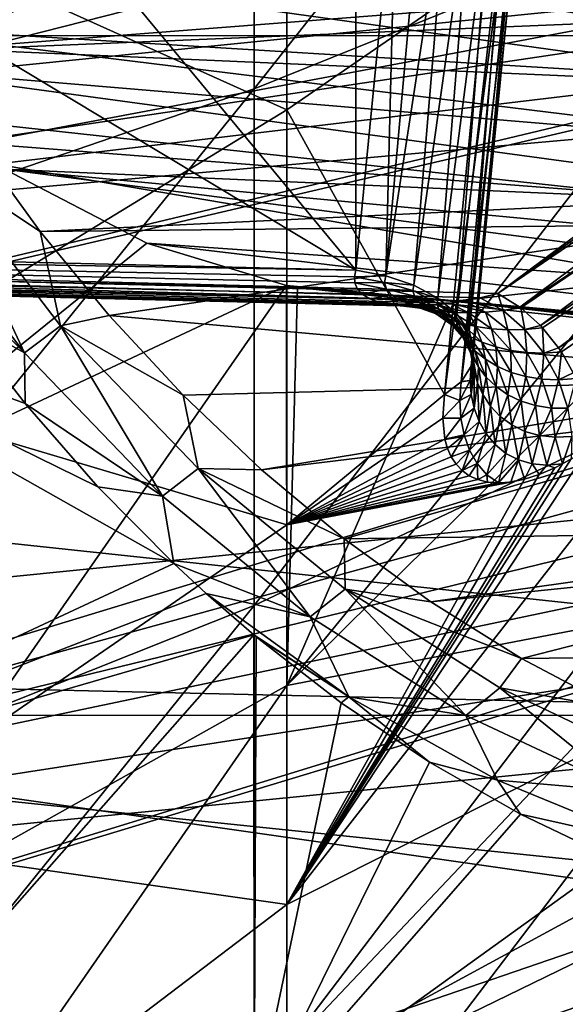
# Model space of a CAD drawing. Header units: metres. Extents: x -22 to 72, y -222 to 22.
# Tile 305 of 410: x 55.57 to 56.92, y -10.99 to -8.55. Entities that reach past the tile are written whole.
import ezdxf

# ---------------------------------------------------------------- set-up
doc = ezdxf.new("R2010")
doc.units = ezdxf.units.M
doc.layers.add('solid_509499_SW0002_01', color=7, linetype='CONTINUOUS')

msp = doc.modelspace()

# ---------------------------------------------------------------- linework, layer by layer
at = {"layer": 'solid_509499_SW0002_01'}
for points in [[(53.852753, -6.085768, 79.907318), (51.299999, -6.09671, 79.845261), (56.405502, -9.169824, 77.802238)], [(56.405502, -9.169824, 77.802238), (51.299999, -6.09671, 79.845261), (51.299999, -9.045708, 77.78035)], [(56.405502, -6.074825, 79.969376), (53.852753, -6.085768, 79.907318), (56.405502, -9.169824, 77.802238)], [(56.505917, -8.140256, 78.525284), (56.405502, -6.074825, 79.969376), (56.405502, -9.169824, 77.802238)], [(53.5, -6.836931, 48.144112), (68.898705, -6.833656, 48.142982), (68.900391, -8.586312, 48.835575)], [(53.5, -8.589276, 48.836903), (53.5, -6.836931, 48.144112), (68.900391, -8.586312, 48.835575)], [(57.584846, -6.907725, 82.705391), (56.153522, -7.375408, 83.797386), (56.153522, -8.720658, 83.096497)], [(57.584846, -8.14331, 82.058868), (57.584846, -6.907725, 82.705391), (56.153522, -8.720658, 83.096497)], [(53.5, -7.915261, 87.451187), (57.595058, -8.648599, 87.136398), (57.825001, -7.21061, 87.723267)], [(60.799999, -7.264851, 50.552021), (53.299999, -7.500044, 49.028721), (53.299999, -9.170897, 49.777634)], [(60.799999, -8.052971, 50.90147), (60.799999, -7.264851, 50.552021), (53.299999, -9.170897, 49.777634)], [(56.153522, -7.375408, 83.797386), (54.626633, -7.807392, 84.76725), (54.626633, -9.243483, 84.020432)], [(56.153522, -8.720658, 83.096497), (56.153522, -7.375408, 83.797386), (54.626633, -9.243483, 84.020432)], [(55.102768, -8.261744, 81.077652), (56.23465, -7.667743, 80.126595), (56.23465, -8.772746, 79.352859)], [(56.726776, -8.432763, 78.927109), (56.23465, -8.772746, 79.352859), (56.23465, -7.667743, 80.126595)], [(53.5, -7.915261, 87.451187), (53.5, -9.626987, 86.663361), (57.595058, -8.648599, 87.136398)], [(55.318058, -8.627149, 52.071259), (55.061195, -8.147535, 51.636002), (56.854187, -7.997841, 51.917912)], [(55.318058, -8.627149, 52.071259), (56.854187, -7.997841, 51.917912), (57.030548, -8.49327, 52.35384)], [(59.299999, -8.792096, 85.068657), (53.299999, -8.529335, 86.531334), (59.299999, -8.014649, 85.44722)], [(60.782257, -8.276691, 51.004692), (60.799999, -8.052971, 50.90147), (53.299999, -9.170897, 49.777634)], [(57.584846, -8.14331, 82.058868), (56.153522, -8.720658, 83.096497), (56.153522, -9.999892, 82.281326)], [(57.584846, -8.14331, 82.058868), (56.153522, -9.999892, 82.281326), (57.584846, -9.318901, 81.308769)], [(56.479347, -9.183241, 77.805908), (56.505917, -8.140256, 78.525284), (56.405502, -9.169824, 77.802238)], [(56.573223, -8.147545, 78.531013), (56.505917, -8.140256, 78.525284), (56.479347, -9.183241, 77.805908)], [(56.63681, -8.163284, 78.549042), (56.573223, -8.147545, 78.531013), (56.479347, -9.183241, 77.805908)], [(56.63681, -8.163284, 78.549042), (56.479347, -9.183241, 77.805908), (56.548756, -9.206837, 77.824974)], [(56.693417, -8.186667, 78.578461), (56.63681, -8.163284, 78.549042), (56.548756, -9.206837, 77.824974)], [(56.693417, -8.186667, 78.578461), (56.548756, -9.206837, 77.824974), (56.608696, -9.23904, 77.858253)], [(56.740135, -8.216495, 78.617752), (56.693417, -8.186667, 78.578461), (56.608696, -9.23904, 77.858253)], [(56.740135, -8.216495, 78.617752), (56.608696, -9.23904, 77.858253), (56.65535, -9.277801, 77.903625)], [(56.77457, -8.251235, 78.664902), (56.740135, -8.216495, 78.617752), (56.65535, -9.277801, 77.903625)], [(55.102768, -8.261744, 81.077652), (56.23465, -8.772746, 79.352859), (55.102768, -9.46329, 80.23632)], [(56.77457, -8.251235, 78.664902), (56.65535, -9.277801, 77.903625), (56.685741, -9.320644, 77.958199)], [(56.79496, -8.289108, 78.717499), (56.77457, -8.251235, 78.664902), (56.685741, -9.320644, 77.958199)], [(60.727394, -8.507311, 51.106663), (60.782257, -8.276691, 51.004692), (53.299999, -9.170897, 49.777634)], [(56.79496, -8.289108, 78.717499), (56.685741, -9.320644, 77.958199), (56.697933, -9.364841, 78.018494)], [(56.800255, -8.328171, 78.772835), (56.79496, -8.289108, 78.717499), (56.697933, -9.364841, 78.018494)], [(56.790188, -8.36642, 78.828079), (56.800255, -8.328171, 78.772835), (56.691147, -9.407575, 78.080666)], [(56.800255, -8.328171, 78.772835), (56.697933, -9.364841, 78.018494), (56.691147, -9.407575, 78.080666)], [(57.474827, -8.705033, 54.165241), (54.911007, -8.347363, 54.770744), (55.098606, -8.559717, 55.110828)], [(57.325085, -8.524158, 53.898098), (54.911007, -8.347363, 54.770744), (57.474827, -8.705033, 54.165241)], [(56.790188, -8.36642, 78.828079), (56.666607, -9.445292, 78.139412), (56.665821, -9.446118, 78.140755)], [(56.765266, -8.401893, 78.880394), (56.790188, -8.36642, 78.828079), (56.665821, -9.446118, 78.140755)], [(56.790188, -8.36642, 78.828079), (56.691147, -9.407575, 78.080666), (56.666607, -9.445292, 78.139412)], [(57.819645, -8.434435, 76.360321), (51.299999, -9.094815, 77.501846), (51.299999, -8.406488, 76.518814)], [(56.765266, -8.401893, 78.880394), (56.624908, -9.47726, 78.193565), (56.726776, -8.432763, 78.927109)], [(56.765266, -8.401893, 78.880394), (56.665821, -9.446118, 78.140755), (56.624908, -9.47726, 78.193565)], [(56.75663, -9.227467, 77.525238), (51.299999, -9.094815, 77.501846), (57.819645, -8.434435, 76.360321)], [(56.726776, -8.432763, 78.927109), (56.624908, -9.47726, 78.193565), (56.23465, -8.772746, 79.352859)], [(57.303242, -8.837704, 76.951965), (56.75663, -9.227467, 77.525238), (57.819645, -8.434435, 76.360321)], [(57.877663, -8.465177, 76.387749), (56.75663, -9.227467, 77.525238), (57.303242, -8.837704, 76.951965)], [(57.877663, -8.465177, 76.387749), (56.811291, -9.261147, 77.556801), (56.75663, -9.227467, 77.525238)], [(57.877663, -8.465177, 76.387749), (57.932457, -8.508327, 76.404015), (56.811291, -9.261147, 77.556801)], [(60.727394, -8.507311, 51.106663), (53.299999, -9.170897, 49.777634), (53.299999, -10.767056, 50.67284)], [(60.63007, -8.750944, 51.209621), (60.727394, -8.507311, 51.106663), (53.299999, -10.767056, 50.67284)], [(55.318058, -8.627149, 52.071259), (57.030548, -8.49327, 52.35384), (57.05619, -8.555462, 52.414406)], [(57.932457, -8.508327, 76.404015), (56.813992, -9.263192, 77.558105), (56.811291, -9.261147, 77.556801)], [(57.932457, -8.508327, 76.404015), (56.862545, -9.306887, 77.576782), (56.813992, -9.263192, 77.558105)], [(57.932457, -8.508327, 76.404015), (57.980526, -8.56127, 76.40799), (56.862545, -9.306887, 77.576782)], [(59.299999, -9.552241, 84.655167), (53.299999, -10.155849, 85.692337), (53.299999, -8.529335, 86.531334)], [(59.299999, -9.552241, 84.655167), (53.299999, -8.529335, 86.531334), (59.299999, -8.792096, 85.068657)], [(57.634872, -8.870577, 54.442616), (55.098606, -8.559717, 55.110828), (55.208389, -8.666336, 55.304935)], [(57.474827, -8.705033, 54.165241), (55.098606, -8.559717, 55.110828), (57.634872, -8.870577, 54.442616)], [(55.464962, -8.855129, 52.307579), (55.318058, -8.627149, 52.071259), (57.05619, -8.555462, 52.414406)], [(55.464962, -8.855129, 52.307579), (57.05619, -8.555462, 52.414406), (57.264851, -8.99559, 52.889027)], [(57.980526, -8.56127, 76.40799), (56.867832, -9.312531, 77.578217), (56.862545, -9.306887, 77.576782)], [(57.980526, -8.56127, 76.40799), (56.907478, -9.362082, 77.584053), (56.867832, -9.312531, 77.578217)], [(57.980526, -8.56127, 76.40799), (58.019127, -8.620987, 76.399445), (56.907478, -9.362082, 77.584053)], [(53.5, -8.589276, 48.836903), (68.900391, -8.586312, 48.835575), (68.90239, -10.269946, 49.682571)], [(53.5, -10.272465, 49.683983), (53.5, -8.589276, 48.836903), (68.90239, -10.269946, 49.682571)], [(58.019127, -8.620987, 76.399445), (56.914246, -9.372112, 77.583984), (56.907478, -9.362082, 77.584053)], [(58.019127, -8.620987, 76.399445), (56.943535, -9.423596, 77.578194), (56.914246, -9.372112, 77.583984)], [(53.5, -9.626987, 86.663361), (57.59198, -8.671167, 87.126183), (57.595058, -8.648599, 87.136398)], [(53.5, -9.626987, 86.663361), (57.438183, -10.048369, 86.439911), (57.59198, -8.671167, 87.126183)], [(57.805748, -9.020449, 54.731201), (55.208389, -8.666336, 55.304935), (55.535427, -8.919729, 55.865639)], [(57.634872, -8.870577, 54.442616), (55.208389, -8.666336, 55.304935), (57.805748, -9.020449, 54.731201)], [(56.153522, -8.720658, 83.096497), (54.626633, -9.243483, 84.020432), (54.626633, -10.608778, 83.150902)], [(56.153522, -8.720658, 83.096497), (54.626633, -10.608778, 83.150902), (56.153522, -9.999892, 82.281326)], [(60.48045, -9.014477, 51.315605), (60.63007, -8.750944, 51.209621), (53.299999, -10.767056, 50.67284)], [(55.102768, -9.46329, 80.23632), (56.23465, -8.772746, 79.352859), (56.23465, -9.800198, 78.478767)], [(56.624908, -9.47726, 78.193565), (56.23465, -9.800198, 78.478767), (56.23465, -8.772746, 79.352859)], [(55.36277, -8.900712, 52.310795), (55.464962, -8.855129, 52.307579), (55.623966, -9.073803, 52.556019)], [(55.623966, -9.073803, 52.556019), (55.464962, -8.855129, 52.307579), (57.264851, -8.99559, 52.889027)], [(55.271137, -8.964403, 52.304981), (55.36277, -8.900712, 52.310795), (55.585033, -9.374332, 52.799652)], [(55.674614, -9.307584, 52.796982), (55.36277, -8.900712, 52.310795), (55.623966, -9.073803, 52.556019)], [(55.585033, -9.374332, 52.799652), (55.36277, -8.900712, 52.310795), (55.674614, -9.307584, 52.796982)], [(55.887867, -9.103015, 56.445824), (55.535427, -8.919729, 55.865639), (55.102768, -9.738097, 55.981228)], [(58.170246, -9.263049, 55.326027), (55.535427, -8.919729, 55.865639), (55.887867, -9.103015, 56.445824)], [(57.986042, -9.152554, 55.028728), (55.535427, -8.919729, 55.865639), (58.170246, -9.263049, 55.326027)], [(57.805748, -9.020449, 54.731201), (55.535427, -8.919729, 55.865639), (57.986042, -9.152554, 55.028728)], [(55.271137, -8.964403, 52.304981), (55.585033, -9.374332, 52.799652), (55.258976, -9.051899, 52.3498)], [(55.623966, -9.073803, 52.556019), (57.264851, -8.99559, 52.889027), (57.298035, -9.056539, 52.962067)], [(60.263084, -9.305677, 51.426376), (60.48045, -9.014477, 51.315605), (53.299999, -10.767056, 50.67284)], [(56.405502, -9.169824, 77.802238), (51.299999, -9.045708, 77.78035), (51.299999, -9.084226, 77.745049)], [(55.585033, -9.374332, 52.799652), (55.416985, -9.281226, 52.611889), (55.258976, -9.051899, 52.3498)], [(55.794952, -9.282225, 52.816402), (55.623966, -9.073803, 52.556019), (57.298035, -9.056539, 52.962067)], [(55.794952, -9.282225, 52.816402), (57.298035, -9.056539, 52.962067), (57.536781, -9.438543, 53.472698)], [(56.408886, -9.215267, 77.758316), (51.299999, -9.084226, 77.745049), (51.299999, -9.112234, 77.701088)], [(56.402042, -9.186081, 77.789467), (56.405502, -9.169824, 77.802238), (51.299999, -9.084226, 77.745049)], [(56.403042, -9.20112, 77.775009), (56.402042, -9.186081, 77.789467), (51.299999, -9.084226, 77.745049)], [(56.408886, -9.215267, 77.758316), (56.403042, -9.20112, 77.775009), (51.299999, -9.084226, 77.745049)], [(56.674026, -9.245775, 77.561562), (51.299999, -9.118937, 77.548195), (51.299999, -9.094815, 77.501846)], [(56.713448, -9.237877, 77.543472), (51.299999, -9.094815, 77.501846), (56.75663, -9.227467, 77.525238)], [(56.713448, -9.237877, 77.543472), (56.674026, -9.245775, 77.561562), (51.299999, -9.094815, 77.501846)], [(55.674614, -9.307584, 52.796982), (55.623966, -9.073803, 52.556019), (55.794952, -9.282225, 52.816402)], [(56.44001, -9.240607, 77.71537), (51.299999, -9.112234, 77.701088), (51.299999, -9.127947, 77.651268)], [(56.420761, -9.22867, 77.738495), (56.408886, -9.215267, 77.758316), (51.299999, -9.112234, 77.701088)], [(56.44001, -9.240607, 77.71537), (56.420761, -9.22867, 77.738495), (51.299999, -9.112234, 77.701088)], [(56.576, -9.257579, 77.613419), (51.299999, -9.130219, 77.599083), (51.299999, -9.118937, 77.548195)], [(56.605587, -9.255348, 77.596581), (56.576, -9.257579, 77.613419), (51.299999, -9.118937, 77.548195)], [(56.638172, -9.251494, 77.579285), (56.605587, -9.255348, 77.596581), (51.299999, -9.118937, 77.548195)], [(56.674026, -9.245775, 77.561562), (56.638172, -9.251494, 77.579285), (51.299999, -9.118937, 77.548195)], [(55.887867, -9.103015, 56.445824), (55.102768, -9.738097, 55.981228), (56.233761, -9.207329, 56.995419)], [(58.526669, -9.415662, 55.886536), (55.887867, -9.103015, 56.445824), (56.233761, -9.207329, 56.995419)], [(58.170246, -9.263049, 55.326027), (55.887867, -9.103015, 56.445824), (58.526669, -9.415662, 55.886536)], [(56.503529, -9.256284, 77.660713), (51.299999, -9.127947, 77.651268), (51.299999, -9.130219, 77.599083)], [(56.467373, -9.250087, 77.689331), (56.44001, -9.240607, 77.71537), (51.299999, -9.127947, 77.651268)], [(56.48431, -9.253645, 77.675331), (56.467373, -9.250087, 77.689331), (51.299999, -9.127947, 77.651268)], [(56.503529, -9.256284, 77.660713), (56.48431, -9.253645, 77.675331), (51.299999, -9.127947, 77.651268)], [(56.52512, -9.2579, 77.645515), (56.503529, -9.256284, 77.660713), (51.299999, -9.130219, 77.599083)], [(56.549229, -9.258376, 77.629738), (56.52512, -9.2579, 77.645515), (51.299999, -9.130219, 77.599083)], [(56.576, -9.257579, 77.613419), (56.549229, -9.258376, 77.629738), (51.299999, -9.130219, 77.599083)], [(55.955231, -9.896507, 53.466244), (54.626633, -10.516298, 52.78476), (54.626633, -9.145735, 51.923569)], [(55.766891, -9.705925, 53.172726), (55.955231, -9.896507, 53.466244), (54.626633, -9.145735, 51.923569)], [(55.586414, -9.499604, 52.886349), (55.766891, -9.705925, 53.172726), (54.626633, -9.145735, 51.923569)], [(55.416985, -9.281226, 52.611889), (55.586414, -9.499604, 52.886349), (54.626633, -9.145735, 51.923569)], [(56.23465, -10.198776, 57.908745), (57.294144, -9.15088, 58.593201), (57.047272, -9.202867, 58.223862)], [(57.278263, -9.997581, 59.467659), (57.294144, -9.15088, 58.593201), (56.23465, -10.198776, 57.908745)], [(56.479347, -9.183241, 77.805908), (56.405502, -9.169824, 77.802238), (56.402042, -9.186081, 77.789467)], [(56.476303, -9.200418, 77.791153), (56.479347, -9.183241, 77.805908), (56.402042, -9.186081, 77.789467)], [(56.476303, -9.200418, 77.791153), (56.402042, -9.186081, 77.789467), (56.403042, -9.20112, 77.775009)], [(56.476303, -9.200418, 77.791153), (56.548756, -9.206837, 77.824974), (56.479347, -9.183241, 77.805908)], [(55.102768, -10.832709, 56.957634), (56.23465, -10.198776, 57.908745), (56.233761, -9.207329, 56.995419)], [(55.102768, -10.832709, 56.957634), (56.233761, -9.207329, 56.995419), (55.102768, -9.738097, 55.981228)], [(56.261051, -9.212669, 57.038029), (56.233761, -9.207329, 56.995419), (56.23465, -10.198776, 57.908745)], [(58.526669, -9.415662, 55.886536), (56.233761, -9.207329, 56.995419), (56.261051, -9.212669, 57.038029)], [(56.649246, -9.24625, 57.633316), (56.23465, -10.198776, 57.908745), (57.047272, -9.202867, 58.223862)], [(56.649246, -9.24625, 57.633316), (56.261051, -9.212669, 57.038029), (56.23465, -10.198776, 57.908745)], [(58.871922, -9.495269, 56.409794), (56.261051, -9.212669, 57.038029), (56.649246, -9.24625, 57.633316)], [(58.526669, -9.415662, 55.886536), (56.261051, -9.212669, 57.038029), (58.871922, -9.495269, 56.409794)], [(56.476303, -9.200418, 77.791153), (56.403042, -9.20112, 77.775009), (56.481628, -9.216419, 77.774902)], [(56.481628, -9.216419, 77.774902), (56.403042, -9.20112, 77.775009), (56.408886, -9.215267, 77.758316)], [(56.481628, -9.216419, 77.774902), (56.408886, -9.215267, 77.758316), (56.420761, -9.22867, 77.738495)], [(56.481628, -9.216419, 77.774902), (56.420761, -9.22867, 77.738495), (56.494904, -9.231143, 77.757057)], [(56.476303, -9.200418, 77.791153), (56.546139, -9.220304, 77.812721), (56.548756, -9.206837, 77.824974)], [(56.476303, -9.200418, 77.791153), (56.481628, -9.216419, 77.774902), (56.546139, -9.220304, 77.812721)], [(56.481628, -9.216419, 77.774902), (56.550781, -9.234057, 77.800293), (56.546139, -9.220304, 77.812721)], [(56.481628, -9.216419, 77.774902), (56.494904, -9.231143, 77.757057), (56.550781, -9.234057, 77.800293)], [(56.546139, -9.220304, 77.812721), (56.608696, -9.23904, 77.858253), (56.548756, -9.206837, 77.824974)], [(59.230522, -9.515055, 56.934498), (56.649246, -9.24625, 57.633316), (57.047272, -9.202867, 58.223862)], [(56.494904, -9.231143, 77.757057), (56.420761, -9.22867, 77.738495), (56.44001, -9.240607, 77.71537)], [(56.494904, -9.231143, 77.757057), (56.44001, -9.240607, 77.71537), (56.515213, -9.244264, 77.73761)], [(56.515213, -9.244264, 77.73761), (56.44001, -9.240607, 77.71537), (56.467373, -9.250087, 77.689331)], [(56.515213, -9.244264, 77.73761), (56.467373, -9.250087, 77.689331), (56.541424, -9.255389, 77.716743)], [(56.494904, -9.231143, 77.757057), (56.562462, -9.248511, 77.786583), (56.550781, -9.234057, 77.800293)], [(56.494904, -9.231143, 77.757057), (56.515213, -9.244264, 77.73761), (56.562462, -9.248511, 77.786583)], [(56.515213, -9.244264, 77.73761), (56.580647, -9.263265, 77.770699), (56.562462, -9.248511, 77.786583)], [(56.515213, -9.244264, 77.73761), (56.541424, -9.255389, 77.716743), (56.580647, -9.263265, 77.770699)], [(56.546139, -9.220304, 77.812721), (56.6064, -9.251689, 77.846199), (56.608696, -9.23904, 77.858253)], [(56.546139, -9.220304, 77.812721), (56.550781, -9.234057, 77.800293), (56.6064, -9.251689, 77.846199)], [(56.550781, -9.234057, 77.800293), (56.610413, -9.265558, 77.834785), (56.6064, -9.251689, 77.846199)], [(56.550781, -9.234057, 77.800293), (56.562462, -9.248511, 77.786583), (56.610413, -9.265558, 77.834785)], [(56.6064, -9.251689, 77.846199), (56.65535, -9.277801, 77.903625), (56.608696, -9.23904, 77.858253)], [(56.769928, -9.269814, 77.580139), (56.674026, -9.245775, 77.561562), (56.713448, -9.237877, 77.543472)], [(56.769928, -9.269814, 77.580139), (56.713448, -9.237877, 77.543472), (56.75663, -9.227467, 77.525238)], [(56.811291, -9.261147, 77.556801), (56.769928, -9.269814, 77.580139), (56.75663, -9.227467, 77.525238)], [(56.541424, -9.255389, 77.716743), (56.467373, -9.250087, 77.689331), (56.48431, -9.253645, 77.675331)], [(56.541424, -9.255389, 77.716743), (56.48431, -9.253645, 77.675331), (56.503529, -9.256284, 77.660713)], [(56.541424, -9.255389, 77.716743), (56.503529, -9.256284, 77.660713), (56.572418, -9.264204, 77.694778)], [(56.572418, -9.264204, 77.694778), (56.503529, -9.256284, 77.660713), (56.52512, -9.2579, 77.645515)], [(56.607201, -9.270517, 77.672081), (56.52512, -9.2579, 77.645515), (56.549229, -9.258376, 77.629738)], [(56.572418, -9.264204, 77.694778), (56.52512, -9.2579, 77.645515), (56.607201, -9.270517, 77.672081)], [(56.541424, -9.255389, 77.716743), (56.604576, -9.277472, 77.752266), (56.580647, -9.263265, 77.770699)], [(56.541424, -9.255389, 77.716743), (56.572418, -9.264204, 77.694778), (56.604576, -9.277472, 77.752266)], [(56.607201, -9.270517, 77.672081), (56.549229, -9.258376, 77.629738), (56.576, -9.257579, 77.613419)], [(56.562462, -9.248511, 77.786583), (56.620674, -9.28144, 77.822144), (56.610413, -9.265558, 77.834785)], [(56.562462, -9.248511, 77.786583), (56.580647, -9.263265, 77.770699), (56.620674, -9.28144, 77.822144)], [(56.572418, -9.264204, 77.694778), (56.633385, -9.290277, 77.7314), (56.604576, -9.277472, 77.752266)], [(56.572418, -9.264204, 77.694778), (56.607201, -9.270517, 77.672081), (56.633385, -9.290277, 77.7314)], [(56.644951, -9.274243, 77.648987), (56.576, -9.257579, 77.613419), (56.605587, -9.255348, 77.596581)], [(56.607201, -9.270517, 77.672081), (56.576, -9.257579, 77.613419), (56.644951, -9.274243, 77.648987)], [(56.580647, -9.263265, 77.770699), (56.636997, -9.298841, 77.806702), (56.620674, -9.28144, 77.822144)], [(56.580647, -9.263265, 77.770699), (56.604576, -9.277472, 77.752266), (56.636997, -9.298841, 77.806702)], [(56.684998, -9.275359, 77.625801), (56.605587, -9.255348, 77.596581), (56.638172, -9.251494, 77.579285)], [(56.644951, -9.274243, 77.648987), (56.605587, -9.255348, 77.596581), (56.684998, -9.275359, 77.625801)], [(56.6064, -9.251689, 77.846199), (56.653248, -9.292573, 77.889458), (56.65535, -9.277801, 77.903625)], [(56.6064, -9.251689, 77.846199), (56.610413, -9.265558, 77.834785), (56.653248, -9.292573, 77.889458)], [(56.610413, -9.265558, 77.834785), (56.656715, -9.308913, 77.876183), (56.653248, -9.292573, 77.889458)], [(56.610413, -9.265558, 77.834785), (56.620674, -9.28144, 77.822144), (56.656715, -9.308913, 77.876183)], [(56.726799, -9.273876, 77.602776), (56.638172, -9.251494, 77.579285), (56.674026, -9.245775, 77.561562)], [(56.684998, -9.275359, 77.625801), (56.638172, -9.251494, 77.579285), (56.726799, -9.273876, 77.602776)], [(58.871922, -9.495269, 56.409794), (56.649246, -9.24625, 57.633316), (59.230522, -9.515055, 56.934498)], [(56.726799, -9.273876, 77.602776), (56.674026, -9.245775, 77.561562), (56.769928, -9.269814, 77.580139)], [(56.811291, -9.261147, 77.556801), (56.813992, -9.263192, 77.558105), (56.769928, -9.269814, 77.580139)], [(56.769928, -9.269814, 77.580139), (56.813992, -9.263192, 77.558105), (56.824192, -9.316411, 77.60508)], [(56.813992, -9.263192, 77.558105), (56.862545, -9.306887, 77.576782), (56.824192, -9.316411, 77.60508)], [(55.585033, -9.374332, 52.799652), (55.586414, -9.499604, 52.886349), (55.416985, -9.281226, 52.611889)], [(55.674614, -9.307584, 52.796982), (55.794952, -9.282225, 52.816402), (55.97768, -9.479308, 53.08836)], [(55.97768, -9.479308, 53.08836), (55.794952, -9.282225, 52.816402), (57.536781, -9.438543, 53.472698)], [(56.604576, -9.277472, 77.752266), (56.658936, -9.316541, 77.787712), (56.636997, -9.298841, 77.806702)], [(56.604576, -9.277472, 77.752266), (56.633385, -9.290277, 77.7314), (56.658936, -9.316541, 77.787712)], [(56.607201, -9.270517, 77.672081), (56.666214, -9.301015, 77.708488), (56.633385, -9.290277, 77.7314)], [(56.607201, -9.270517, 77.672081), (56.644951, -9.274243, 77.648987), (56.666214, -9.301015, 77.708488)], [(56.620674, -9.28144, 77.822144), (56.665833, -9.327828, 77.861465), (56.656715, -9.308913, 77.876183)], [(56.620674, -9.28144, 77.822144), (56.636997, -9.298841, 77.806702), (56.665833, -9.327828, 77.861465)], [(56.633385, -9.290277, 77.7314), (56.685844, -9.333241, 77.76516), (56.658936, -9.316541, 77.787712)], [(56.633385, -9.290277, 77.7314), (56.666214, -9.301015, 77.708488), (56.685844, -9.333241, 77.76516)], [(56.644951, -9.274243, 77.648987), (56.702305, -9.309235, 77.683975), (56.666214, -9.301015, 77.708488)], [(56.644951, -9.274243, 77.648987), (56.684998, -9.275359, 77.625801), (56.702305, -9.309235, 77.683975)], [(56.653248, -9.292573, 77.889458), (56.685741, -9.320644, 77.958199), (56.65535, -9.277801, 77.903625)], [(56.653248, -9.292573, 77.889458), (56.683697, -9.340348, 77.939743), (56.685741, -9.320644, 77.958199)], [(56.653248, -9.292573, 77.889458), (56.656715, -9.308913, 77.876183), (56.683697, -9.340348, 77.939743)], [(56.684998, -9.275359, 77.625801), (56.726799, -9.273876, 77.602776), (56.741009, -9.314651, 77.658302)], [(56.684998, -9.275359, 77.625801), (56.741009, -9.314651, 77.658302), (56.702305, -9.309235, 77.683975)], [(56.726799, -9.273876, 77.602776), (56.769928, -9.269814, 77.580139), (56.781784, -9.317085, 77.631882)], [(56.726799, -9.273876, 77.602776), (56.781784, -9.317085, 77.631882), (56.741009, -9.314651, 77.658302)], [(56.769928, -9.269814, 77.580139), (56.824192, -9.316411, 77.60508), (56.781784, -9.317085, 77.631882)], [(59.928394, -9.7418, 51.601006), (60.263084, -9.305677, 51.426376), (53.299999, -10.767056, 50.67284)], [(55.585033, -9.374332, 52.799652), (55.674614, -9.307584, 52.796982), (55.927124, -9.729137, 53.315964)], [(56.014771, -9.660715, 53.304844), (55.674614, -9.307584, 52.796982), (55.97768, -9.479308, 53.08836)], [(55.927124, -9.729137, 53.315964), (55.674614, -9.307584, 52.796982), (56.014771, -9.660715, 53.304844)], [(56.636997, -9.298841, 77.806702), (56.680672, -9.348726, 77.84333), (56.665833, -9.327828, 77.861465)], [(56.636997, -9.298841, 77.806702), (56.658936, -9.316541, 77.787712), (56.680672, -9.348726, 77.84333)], [(56.656715, -9.308913, 77.876183), (56.686741, -9.361361, 77.921844), (56.683697, -9.340348, 77.939743)], [(56.656715, -9.308913, 77.876183), (56.665833, -9.327828, 77.861465), (56.686741, -9.361361, 77.921844)], [(56.658936, -9.316541, 77.787712), (56.701038, -9.370103, 77.820816), (56.680672, -9.348726, 77.84333)], [(56.658936, -9.316541, 77.787712), (56.685844, -9.333241, 77.76516), (56.701038, -9.370103, 77.820816)], [(56.666214, -9.301015, 77.708488), (56.716984, -9.347905, 77.739487), (56.685844, -9.333241, 77.76516)], [(56.666214, -9.301015, 77.708488), (56.702305, -9.309235, 77.683975), (56.716984, -9.347905, 77.739487)], [(56.702305, -9.309235, 77.683975), (56.751652, -9.359803, 77.711273), (56.716984, -9.347905, 77.739487)], [(56.702305, -9.309235, 77.683975), (56.741009, -9.314651, 77.658302), (56.751652, -9.359803, 77.711273)], [(56.741009, -9.314651, 77.658302), (56.789215, -9.368452, 77.681091), (56.751652, -9.359803, 77.711273)], [(56.741009, -9.314651, 77.658302), (56.781784, -9.317085, 77.631882), (56.789215, -9.368452, 77.681091)], [(56.781784, -9.317085, 77.631882), (56.824192, -9.316411, 77.60508), (56.829124, -9.373531, 77.649498)], [(56.781784, -9.317085, 77.631882), (56.829124, -9.373531, 77.649498), (56.789215, -9.368452, 77.681091)], [(56.862545, -9.306887, 77.576782), (56.867832, -9.312531, 77.578217), (56.824192, -9.316411, 77.60508)], [(56.824192, -9.316411, 77.60508), (56.867832, -9.312531, 77.578217), (56.870937, -9.374812, 77.616982)], [(56.824192, -9.316411, 77.60508), (56.870937, -9.374812, 77.616982), (56.829124, -9.373531, 77.649498)], [(56.867832, -9.312531, 77.578217), (56.907478, -9.362082, 77.584053), (56.870937, -9.374812, 77.616982)], [(56.153522, -11.203424, 81.358047), (57.584846, -9.318901, 81.308769), (56.153522, -9.999892, 82.281326)], [(57.584846, -10.42584, 80.460625), (57.584846, -9.318901, 81.308769), (56.153522, -11.203424, 81.358047)], [(56.665833, -9.327828, 77.861465), (56.695057, -9.384721, 77.902046), (56.686741, -9.361361, 77.921844)], [(56.665833, -9.327828, 77.861465), (56.680672, -9.348726, 77.84333), (56.695057, -9.384721, 77.902046)], [(56.683697, -9.340348, 77.939743), (56.697933, -9.364841, 78.018494), (56.685741, -9.320644, 77.958199)], [(56.683697, -9.340348, 77.939743), (56.695801, -9.391971, 77.993835), (56.697933, -9.364841, 78.018494)], [(56.683697, -9.340348, 77.939743), (56.686741, -9.361361, 77.921844), (56.695801, -9.391971, 77.993835)], [(56.685844, -9.333241, 77.76516), (56.726456, -9.390355, 77.793907), (56.701038, -9.370103, 77.820816)], [(56.685844, -9.333241, 77.76516), (56.716984, -9.347905, 77.739487), (56.726456, -9.390355, 77.793907)], [(56.680672, -9.348726, 77.84333), (56.708885, -9.409739, 77.878242), (56.695057, -9.384721, 77.902046)], [(56.680672, -9.348726, 77.84333), (56.701038, -9.370103, 77.820816), (56.708885, -9.409739, 77.878242)], [(56.686741, -9.361361, 77.921844), (56.698578, -9.419555, 77.968864), (56.695801, -9.391971, 77.993835)], [(56.686741, -9.361361, 77.921844), (56.695057, -9.384721, 77.902046), (56.698578, -9.419555, 77.968864)], [(56.695801, -9.391971, 77.993835), (56.691147, -9.407575, 78.080666), (56.697933, -9.364841, 78.018494)], [(56.716984, -9.347905, 77.739487), (56.756283, -9.408198, 77.763115), (56.726456, -9.390355, 77.793907)], [(56.716984, -9.347905, 77.739487), (56.751652, -9.359803, 77.711273), (56.756283, -9.408198, 77.763115)], [(56.751652, -9.359803, 77.711273), (56.789848, -9.422725, 77.729141), (56.756283, -9.408198, 77.763115)], [(56.751652, -9.359803, 77.711273), (56.789215, -9.368452, 77.681091), (56.789848, -9.422725, 77.729141)], [(56.907478, -9.362082, 77.584053), (56.914246, -9.372112, 77.583984), (56.870937, -9.374812, 77.616982)], [(55.585033, -9.374332, 52.799652), (55.927124, -9.729137, 53.315964), (55.586414, -9.499604, 52.886349)], [(56.695057, -9.384721, 77.902046), (56.706486, -9.44849, 77.941299), (56.698578, -9.419555, 77.968864)], [(56.695057, -9.384721, 77.902046), (56.708885, -9.409739, 77.878242), (56.706486, -9.44849, 77.941299)], [(56.701038, -9.370103, 77.820816), (56.728199, -9.434744, 77.84948), (56.708885, -9.409739, 77.878242)], [(56.701038, -9.370103, 77.820816), (56.726456, -9.390355, 77.793907), (56.728199, -9.434744, 77.84948)], [(56.726456, -9.390355, 77.793907), (56.752628, -9.45798, 77.815804), (56.728199, -9.434744, 77.84948)], [(56.726456, -9.390355, 77.793907), (56.756283, -9.408198, 77.763115), (56.752628, -9.45798, 77.815804)], [(56.789215, -9.368452, 77.681091), (56.826538, -9.433331, 77.692719), (56.789848, -9.422725, 77.729141)], [(56.789215, -9.368452, 77.681091), (56.829124, -9.373531, 77.649498), (56.826538, -9.433331, 77.692719)], [(56.829124, -9.373531, 77.649498), (56.865807, -9.439617, 77.654495), (56.826538, -9.433331, 77.692719)], [(56.829124, -9.373531, 77.649498), (56.870937, -9.374812, 77.616982), (56.865807, -9.439617, 77.654495)], [(56.870937, -9.374812, 77.616982), (56.907188, -9.441294, 77.615082), (56.865807, -9.439617, 77.654495)], [(56.870937, -9.374812, 77.616982), (56.914246, -9.372112, 77.583984), (56.907188, -9.441294, 77.615082)], [(56.914246, -9.372112, 77.583984), (56.943535, -9.423596, 77.578194), (56.907188, -9.441294, 77.615082)], [(57.278408, -9.402896, 77.183311), (57.278263, -10.212501, 76.273888), (56.23465, -10.741016, 77.512047)], [(56.981125, -9.610467, 77.488747), (57.278408, -9.402896, 77.183311), (56.23465, -10.741016, 77.512047)], [(56.688793, -9.442853, 78.049484), (56.666607, -9.445292, 78.139412), (56.691147, -9.407575, 78.080666)], [(56.688793, -9.442853, 78.049484), (56.691147, -9.407575, 78.080666), (56.695801, -9.391971, 77.993835)], [(56.691105, -9.477225, 78.016792), (56.688793, -9.442853, 78.049484), (56.695801, -9.391971, 77.993835)], [(56.691105, -9.477225, 78.016792), (56.695801, -9.391971, 77.993835), (56.698578, -9.419555, 77.968864)], [(56.708885, -9.409739, 77.878242), (56.719845, -9.47799, 77.909218), (56.706486, -9.44849, 77.941299)], [(56.708885, -9.409739, 77.878242), (56.728199, -9.434744, 77.84948), (56.719845, -9.47799, 77.909218)], [(56.756283, -9.408198, 77.763115), (56.781597, -9.478051, 77.777855), (56.752628, -9.45798, 77.815804)], [(56.756283, -9.408198, 77.763115), (56.789848, -9.422725, 77.729141), (56.781597, -9.478051, 77.777855)], [(56.17168, -9.663869, 53.371265), (55.97768, -9.479308, 53.08836), (57.536781, -9.438543, 53.472698)], [(56.17168, -9.663869, 53.371265), (57.536781, -9.438543, 53.472698), (57.576187, -9.493319, 53.554859)], [(56.698273, -9.511287, 77.980995), (56.691105, -9.477225, 78.016792), (56.698578, -9.419555, 77.968864)], [(56.698273, -9.511287, 77.980995), (56.698578, -9.419555, 77.968864), (56.706486, -9.44849, 77.941299)], [(56.728199, -9.434744, 77.84948), (56.738686, -9.506343, 77.871864), (56.719845, -9.47799, 77.909218)], [(56.728199, -9.434744, 77.84948), (56.752628, -9.45798, 77.815804), (56.738686, -9.506343, 77.871864)], [(56.789848, -9.422725, 77.729141), (56.814461, -9.493988, 77.73645), (56.781597, -9.478051, 77.777855)], [(56.789848, -9.422725, 77.729141), (56.826538, -9.433331, 77.692719), (56.814461, -9.493988, 77.73645)], [(56.826538, -9.433331, 77.692719), (56.850605, -9.505153, 77.692429), (56.814461, -9.493988, 77.73645)], [(56.826538, -9.433331, 77.692719), (56.865807, -9.439617, 77.654495), (56.850605, -9.505153, 77.692429)], [(56.865807, -9.439617, 77.654495), (56.889484, -9.511128, 77.646561), (56.850605, -9.505153, 77.692429)], [(56.865807, -9.439617, 77.654495), (56.907188, -9.441294, 77.615082), (56.889484, -9.511128, 77.646561)], [(56.943535, -9.423596, 77.578194), (56.950283, -9.438136, 77.575043), (56.907188, -9.441294, 77.615082)], [(56.907188, -9.441294, 77.615082), (56.950283, -9.438136, 77.575043), (56.930634, -9.51162, 77.599518)], [(55.102768, -9.46329, 80.23632), (56.23465, -9.800198, 78.478767), (55.102768, -10.579743, 79.284966)], [(56.66312, -9.492621, 78.100517), (56.624908, -9.47726, 78.193565), (56.665821, -9.446118, 78.140755)], [(56.66312, -9.492621, 78.100517), (56.665821, -9.446118, 78.140755), (56.688793, -9.442853, 78.049484)], [(56.66312, -9.492621, 78.100517), (56.688793, -9.442853, 78.049484), (56.691105, -9.477225, 78.016792)], [(56.688793, -9.442853, 78.049484), (56.665821, -9.446118, 78.140755), (56.666607, -9.445292, 78.139412)], [(56.710556, -9.54435, 77.940727), (56.698273, -9.511287, 77.980995), (56.706486, -9.44849, 77.941299)], [(56.710556, -9.54435, 77.940727), (56.706486, -9.44849, 77.941299), (56.719845, -9.47799, 77.909218)], [(56.752628, -9.45798, 77.815804), (56.762699, -9.531802, 77.829453), (56.738686, -9.506343, 77.871864)], [(56.752628, -9.45798, 77.815804), (56.781597, -9.478051, 77.777855), (56.762699, -9.531802, 77.829453)], [(56.907188, -9.441294, 77.615082), (56.930634, -9.51162, 77.599518), (56.889484, -9.511128, 77.646561)], [(56.014771, -9.660715, 53.304844), (55.97768, -9.479308, 53.08836), (56.17168, -9.663869, 53.371265)], [(56.624908, -9.47726, 78.193565), (56.62056, -9.536618, 78.144798), (56.23465, -9.800198, 78.478767)], [(56.66312, -9.492621, 78.100517), (56.62056, -9.536618, 78.144798), (56.624908, -9.47726, 78.193565)], [(56.665649, -9.536452, 78.056976), (56.66312, -9.492621, 78.100517), (56.691105, -9.477225, 78.016792)], [(56.665649, -9.536452, 78.056976), (56.691105, -9.477225, 78.016792), (56.698273, -9.511287, 77.980995)], [(56.728012, -9.574994, 77.895531), (56.710556, -9.54435, 77.940727), (56.719845, -9.47799, 77.909218)], [(56.728012, -9.574994, 77.895531), (56.719845, -9.47799, 77.909218), (56.738686, -9.506343, 77.871864)], [(56.781597, -9.478051, 77.777855), (56.791317, -9.553011, 77.782768), (56.762699, -9.531802, 77.829453)], [(56.781597, -9.478051, 77.777855), (56.814461, -9.493988, 77.73645), (56.791317, -9.553011, 77.782768)], [(55.927124, -9.729137, 53.315964), (55.766891, -9.705925, 53.172726), (55.586414, -9.499604, 52.886349)], [(56.376324, -9.834755, 53.664295), (56.17168, -9.663869, 53.371265), (57.576187, -9.493319, 53.554859)], [(56.376324, -9.834755, 53.664295), (57.576187, -9.493319, 53.554859), (57.843174, -9.814323, 54.099342)], [(56.665649, -9.536452, 78.056976), (56.62056, -9.536618, 78.144798), (56.66312, -9.492621, 78.100517)], [(56.67355, -9.57775, 78.009171), (56.665649, -9.536452, 78.056976), (56.698273, -9.511287, 77.980995)], [(56.67355, -9.57775, 78.009171), (56.698273, -9.511287, 77.980995), (56.710556, -9.54435, 77.940727)], [(56.75037, -9.601764, 77.845734), (56.728012, -9.574994, 77.895531), (56.738686, -9.506343, 77.871864)], [(56.75037, -9.601764, 77.845734), (56.738686, -9.506343, 77.871864), (56.762699, -9.531802, 77.829453)], [(56.814461, -9.493988, 77.73645), (56.823917, -9.56905, 77.732727), (56.791317, -9.553011, 77.782768)], [(56.814461, -9.493988, 77.73645), (56.850605, -9.505153, 77.692429), (56.823917, -9.56905, 77.732727)], [(56.850605, -9.505153, 77.692429), (56.859879, -9.579338, 77.68026), (56.823917, -9.56905, 77.732727)], [(56.850605, -9.505153, 77.692429), (56.889484, -9.511128, 77.646561), (56.859879, -9.579338, 77.68026)], [(56.889484, -9.511128, 77.646561), (56.898655, -9.583508, 77.62619), (56.859879, -9.579338, 77.68026)], [(56.889484, -9.511128, 77.646561), (56.930634, -9.51162, 77.599518), (56.898655, -9.583508, 77.62619)], [(56.930634, -9.51162, 77.599518), (56.939774, -9.581305, 77.571266), (56.898655, -9.583508, 77.62619)], [(56.62056, -9.536618, 78.144798), (56.626045, -9.588431, 78.087296), (56.23465, -9.800198, 78.478767)], [(56.665649, -9.536452, 78.056976), (56.626045, -9.588431, 78.087296), (56.62056, -9.536618, 78.144798)], [(56.67355, -9.57775, 78.009171), (56.626045, -9.588431, 78.087296), (56.665649, -9.536452, 78.056976)], [(56.777153, -9.623528, 77.792107), (56.75037, -9.601764, 77.845734), (56.762699, -9.531802, 77.829453)], [(56.777153, -9.623528, 77.792107), (56.762699, -9.531802, 77.829453), (56.791317, -9.553011, 77.782768)], [(59.299999, -10.293185, 84.207726), (53.299999, -10.155849, 85.692337), (59.299999, -9.552241, 84.655167)], [(56.68697, -9.615669, 77.956421), (56.67355, -9.57775, 78.009171), (56.710556, -9.54435, 77.940727)], [(56.68697, -9.615669, 77.956421), (56.710556, -9.54435, 77.940727), (56.728012, -9.574994, 77.895531)], [(56.807785, -9.63953, 77.735573), (56.777153, -9.623528, 77.792107), (56.791317, -9.553011, 77.782768)], [(56.807785, -9.63953, 77.735573), (56.791317, -9.553011, 77.782768), (56.823917, -9.56905, 77.732727)], [(56.67355, -9.57775, 78.009171), (56.632576, -9.611305, 78.05529), (56.626045, -9.588431, 78.087296)], [(56.67355, -9.57775, 78.009171), (56.641739, -9.631991, 78.021095), (56.632576, -9.611305, 78.05529)], [(56.68697, -9.615669, 77.956421), (56.641739, -9.631991, 78.021095), (56.67355, -9.57775, 78.009171)], [(56.705826, -9.648887, 77.898811), (56.68697, -9.615669, 77.956421), (56.728012, -9.574994, 77.895531)], [(56.705826, -9.648887, 77.898811), (56.728012, -9.574994, 77.895531), (56.75037, -9.601764, 77.845734)], [(56.841698, -9.649314, 77.677002), (56.807785, -9.63953, 77.735573), (56.823917, -9.56905, 77.732727)], [(56.841698, -9.649314, 77.677002), (56.823917, -9.56905, 77.732727), (56.859879, -9.579338, 77.68026)], [(56.878384, -9.652609, 77.617226), (56.841698, -9.649314, 77.677002), (56.859879, -9.579338, 77.68026)], [(56.878384, -9.652609, 77.617226), (56.859879, -9.579338, 77.68026), (56.898655, -9.583508, 77.62619)], [(56.878384, -9.652609, 77.617226), (56.898655, -9.583508, 77.62619), (56.917286, -9.649313, 77.557053)], [(56.898655, -9.583508, 77.62619), (56.939774, -9.581305, 77.571266), (56.917286, -9.649313, 77.557053)], [(56.939774, -9.581305, 77.571266), (56.938908, -9.637221, 77.532959), (56.917286, -9.649313, 77.557053)], [(56.626045, -9.588431, 78.087296), (56.632576, -9.611305, 78.05529), (56.23465, -9.800198, 78.478767)], [(56.729721, -9.67619, 77.837051), (56.705826, -9.648887, 77.898811), (56.75037, -9.601764, 77.845734)], [(56.729721, -9.67619, 77.837051), (56.75037, -9.601764, 77.845734), (56.777153, -9.623528, 77.792107)], [(53.5, -9.626987, 86.663361), (53.5, -11.261203, 85.725273), (57.438183, -10.048369, 86.439911)], [(56.938908, -9.637221, 77.532959), (56.981125, -9.610467, 77.488747), (56.23465, -10.741016, 77.512047)], [(56.632576, -9.611305, 78.05529), (56.641739, -9.631991, 78.021095), (56.23465, -9.800198, 78.478767)], [(56.641739, -9.631991, 78.021095), (56.653648, -9.650314, 77.984688), (56.23465, -9.800198, 78.478767)], [(56.68697, -9.615669, 77.956421), (56.653648, -9.650314, 77.984688), (56.641739, -9.631991, 78.021095)], [(56.68697, -9.615669, 77.956421), (56.668427, -9.666042, 77.946075), (56.653648, -9.650314, 77.984688)], [(56.705826, -9.648887, 77.898811), (56.668427, -9.666042, 77.946075), (56.68697, -9.615669, 77.956421)], [(56.729721, -9.67619, 77.837051), (56.777153, -9.623528, 77.792107), (56.75856, -9.696741, 77.771355)], [(56.807785, -9.63953, 77.735573), (56.75856, -9.696741, 77.771355), (56.777153, -9.623528, 77.792107)], [(56.917286, -9.649313, 77.557053), (56.938908, -9.637221, 77.532959), (56.23465, -10.741016, 77.512047)], [(56.898079, -9.659081, 77.57933), (56.917286, -9.649313, 77.557053), (56.23465, -10.741016, 77.512047)], [(56.653648, -9.650314, 77.984688), (56.668427, -9.666042, 77.946075), (56.23465, -9.800198, 78.478767)], [(56.859188, -9.675901, 77.627106), (56.898079, -9.659081, 77.57933), (56.23465, -10.741016, 77.512047)], [(56.705826, -9.648887, 77.898811), (56.686203, -9.678897, 77.905289), (56.668427, -9.666042, 77.946075)], [(56.705826, -9.648887, 77.898811), (56.7071, -9.688546, 77.862434), (56.686203, -9.678897, 77.905289)], [(56.729721, -9.67619, 77.837051), (56.7071, -9.688546, 77.862434), (56.705826, -9.648887, 77.898811)], [(56.807785, -9.63953, 77.735573), (56.789112, -9.694536, 77.723793), (56.75856, -9.696741, 77.771355)], [(56.807785, -9.63953, 77.735573), (56.822739, -9.687674, 77.675499), (56.789112, -9.694536, 77.723793)], [(56.841698, -9.649314, 77.677002), (56.822739, -9.687674, 77.675499), (56.807785, -9.63953, 77.735573)], [(56.841698, -9.649314, 77.677002), (56.859188, -9.675901, 77.627106), (56.822739, -9.687674, 77.675499)], [(56.878384, -9.652609, 77.617226), (56.859188, -9.675901, 77.627106), (56.841698, -9.649314, 77.677002)], [(56.878384, -9.652609, 77.617226), (56.898079, -9.659081, 77.57933), (56.859188, -9.675901, 77.627106)], [(56.878384, -9.652609, 77.617226), (56.917286, -9.649313, 77.557053), (56.898079, -9.659081, 77.57933)], [(55.927124, -9.729137, 53.315964), (56.014771, -9.660715, 53.304844), (56.292732, -10.028534, 53.849243)], [(56.014771, -9.660715, 53.304844), (56.17168, -9.663869, 53.371265), (56.376324, -9.834755, 53.664295)], [(56.37862, -9.959729, 53.829834), (56.014771, -9.660715, 53.304844), (56.376324, -9.834755, 53.664295)], [(56.292732, -10.028534, 53.849243), (56.014771, -9.660715, 53.304844), (56.37862, -9.959729, 53.829834)], [(56.668427, -9.666042, 77.946075), (56.686203, -9.678897, 77.905289), (56.23465, -9.800198, 78.478767)], [(56.822739, -9.687674, 77.675499), (56.859188, -9.675901, 77.627106), (56.23465, -10.741016, 77.512047)], [(56.686203, -9.678897, 77.905289), (56.7071, -9.688546, 77.862434), (56.23465, -9.800198, 78.478767)], [(56.729721, -9.67619, 77.837051), (56.731205, -9.694621, 77.817703), (56.7071, -9.688546, 77.862434)], [(56.729721, -9.67619, 77.837051), (56.75856, -9.696741, 77.771355), (56.731205, -9.694621, 77.817703)], [(55.927124, -9.729137, 53.315964), (55.955231, -9.896507, 53.466244), (55.766891, -9.705925, 53.172726)], [(56.822739, -9.687674, 77.675499), (56.23465, -10.741016, 77.512047), (56.23465, -9.800198, 78.478767)], [(56.789112, -9.694536, 77.723793), (56.822739, -9.687674, 77.675499), (56.23465, -9.800198, 78.478767)], [(56.7071, -9.688546, 77.862434), (56.731205, -9.694621, 77.817703), (56.23465, -9.800198, 78.478767)], [(56.75856, -9.696741, 77.771355), (56.789112, -9.694536, 77.723793), (56.23465, -9.800198, 78.478767)], [(56.731205, -9.694621, 77.817703), (56.75856, -9.696741, 77.771355), (56.23465, -9.800198, 78.478767)], [(55.927124, -9.729137, 53.315964), (56.292732, -10.028534, 53.849243), (55.955231, -9.896507, 53.466244)], [(59.682316, -10.134657, 51.782776), (59.928394, -9.7418, 51.601006), (53.299999, -10.767056, 50.67284)], [(55.102768, -10.579743, 79.284966), (56.23465, -9.800198, 78.478767), (56.23465, -10.741016, 77.512047)], [(56.591022, -9.990879, 53.966614), (56.376324, -9.834755, 53.664295), (57.843174, -9.814323, 54.099342)], [(56.591022, -9.990879, 53.966614), (57.843174, -9.814323, 54.099342), (57.886093, -9.858621, 54.185158)], [(56.37862, -9.959729, 53.829834), (56.376324, -9.834755, 53.664295), (56.591022, -9.990879, 53.966614)], [(56.815201, -10.131252, 54.277412), (56.591022, -9.990879, 53.966614), (57.886093, -9.858621, 54.185158)], [(56.815201, -10.131252, 54.277412), (57.886093, -9.858621, 54.185158), (58.179993, -10.115408, 54.762169)], [(55.955231, -9.896507, 53.466244), (56.034702, -9.970175, 53.588715), (54.626633, -10.516298, 52.78476)], [(56.292732, -10.028534, 53.849243), (56.034702, -9.970175, 53.588715), (55.955231, -9.896507, 53.466244)], [(56.034702, -9.970175, 53.588715), (56.153217, -10.073179, 53.769985), (54.626633, -10.516298, 52.78476)], [(56.387836, -10.226524, 54.103008), (56.153217, -10.073179, 53.769985), (56.034702, -9.970175, 53.588715)], [(56.292732, -10.028534, 53.849243), (56.387836, -10.226524, 54.103008), (56.034702, -9.970175, 53.588715)], [(56.292732, -10.028534, 53.849243), (56.37862, -9.959729, 53.829834), (56.677868, -10.272411, 54.395248)], [(56.37862, -9.959729, 53.829834), (56.591022, -9.990879, 53.966614), (56.815201, -10.131252, 54.277412)], [(56.762188, -10.204423, 54.367779), (56.37862, -9.959729, 53.829834), (56.815201, -10.131252, 54.277412)], [(56.677868, -10.272411, 54.395248), (56.37862, -9.959729, 53.829834), (56.762188, -10.204423, 54.367779)], [(54.626633, -11.892818, 82.165344), (56.153522, -9.999892, 82.281326), (54.626633, -10.608778, 83.150902)], [(56.153522, -11.203424, 81.358047), (56.153522, -9.999892, 82.281326), (54.626633, -11.892818, 82.165344)], [(57.278263, -9.997581, 59.467659), (56.23465, -10.198776, 57.908745), (56.23465, -11.101439, 58.911186)], [(57.278263, -10.742907, 60.427525), (57.278263, -9.997581, 59.467659), (56.23465, -11.101439, 58.911186)], [(53.5, -11.261203, 85.725273), (57.436432, -10.068774, 86.42878), (57.438183, -10.048369, 86.439911)], [(56.292732, -10.028534, 53.849243), (56.677868, -10.272411, 54.395248), (56.387836, -10.226524, 54.103008)], [(53.5, -11.261203, 85.725273), (57.358864, -11.396797, 85.638397), (57.436432, -10.068774, 86.42878)], [(56.153217, -10.073179, 53.769985), (54.626633, -11.806319, 53.762482), (54.626633, -10.516298, 52.78476)], [(56.153217, -10.073179, 53.769985), (56.153522, -11.271807, 54.699604), (54.626633, -11.806319, 53.762482)], [(56.158863, -10.07789, 53.778584), (56.153522, -11.271807, 54.699604), (56.153217, -10.073179, 53.769985)], [(56.387836, -10.226524, 54.103008), (56.158863, -10.07789, 53.778584), (56.153217, -10.073179, 53.769985)], [(56.158863, -10.07789, 53.778584), (56.368946, -10.241237, 54.096241), (56.153522, -11.271807, 54.699604)], [(56.387836, -10.226524, 54.103008), (56.368946, -10.241237, 54.096241), (56.158863, -10.07789, 53.778584)], [(57.047966, -10.25495, 54.595615), (56.815201, -10.131252, 54.277412), (58.179993, -10.115408, 54.762169)], [(59.682316, -10.134657, 51.782776), (53.299999, -10.767056, 50.67284), (53.299999, -12.277047, 51.707848)], [(59.506878, -10.493425, 51.970623), (59.682316, -10.134657, 51.782776), (53.299999, -12.277047, 51.707848)], [(56.762188, -10.204423, 54.367779), (56.815201, -10.131252, 54.277412), (57.047966, -10.25495, 54.595615)], [(59.299999, -11.012668, 83.727722), (53.299999, -11.700959, 84.710701), (53.299999, -10.155849, 85.692337)], [(59.299999, -10.293185, 84.207726), (59.299999, -11.012668, 83.727722), (53.299999, -10.155849, 85.692337)], [(55.102768, -11.829918, 58.033333), (56.23465, -11.101439, 58.911186), (56.23465, -10.198776, 57.908745)], [(55.102768, -11.829918, 58.033333), (56.23465, -10.198776, 57.908745), (55.102768, -10.832709, 56.957634)], [(57.278263, -10.212501, 76.273888), (56.23465, -11.586885, 76.461243), (56.23465, -10.741016, 77.512047)], [(57.278263, -10.212501, 76.273888), (57.278263, -10.933038, 75.29528), (56.23465, -11.586885, 76.461243)], [(56.677868, -10.272411, 54.395248), (56.762188, -10.204423, 54.367779), (57.078892, -10.460946, 54.950069)], [(57.161877, -10.394889, 54.914894), (56.762188, -10.204423, 54.367779), (57.047966, -10.25495, 54.595615)], [(57.078892, -10.460946, 54.950069), (56.762188, -10.204423, 54.367779), (57.161877, -10.394889, 54.914894)], [(56.368946, -10.241237, 54.096241), (56.587395, -10.388089, 54.42234), (56.153522, -11.271807, 54.699604)], [(56.387836, -10.226524, 54.103008), (56.587395, -10.388089, 54.42234), (56.368946, -10.241237, 54.096241)], [(56.756145, -10.432873, 54.626228), (56.587395, -10.388089, 54.42234), (56.387836, -10.226524, 54.103008)], [(56.677868, -10.272411, 54.395248), (56.756145, -10.432873, 54.626228), (56.387836, -10.226524, 54.103008)], [(53.5, -10.272465, 49.683983), (68.90239, -10.269946, 49.682571), (68.904739, -11.870965, 50.677177)], [(53.5, -11.872946, 50.678535), (53.5, -10.272465, 49.683983), (68.904739, -11.870965, 50.677177)], [(56.677868, -10.272411, 54.395248), (57.078892, -10.460946, 54.950069), (56.756145, -10.432873, 54.626228)], [(56.587395, -10.388089, 54.42234), (56.813301, -10.517568, 54.755726), (56.153522, -11.271807, 54.699604)], [(56.756145, -10.432873, 54.626228), (56.813301, -10.517568, 54.755726), (56.587395, -10.388089, 54.42234)], [(57.584846, -11.455971, 79.520676), (57.584846, -10.42584, 80.460625), (56.153522, -11.203424, 81.358047)], [(57.137104, -10.589789, 55.15567), (56.813301, -10.517568, 54.755726), (56.756145, -10.432873, 54.626228)], [(57.078892, -10.460946, 54.950069), (57.137104, -10.589789, 55.15567), (56.756145, -10.432873, 54.626228)], [(59.389473, -10.826188, 52.165012), (59.506878, -10.493425, 51.970623), (53.299999, -12.277047, 51.707848)], [(56.813301, -10.517568, 54.755726), (57.04575, -10.628827, 55.095127), (56.153522, -11.271807, 54.699604)], [(57.137104, -10.589789, 55.15567), (57.04575, -10.628827, 55.095127), (56.813301, -10.517568, 54.755726)], [(55.102768, -10.579743, 79.284966), (56.23465, -10.741016, 77.512047), (55.102768, -11.601068, 78.23214)], [(57.04575, -10.628827, 55.095127), (57.284126, -10.721332, 55.439743), (56.153522, -11.271807, 54.699604)], [(57.284126, -10.721332, 55.439743), (57.527889, -10.794658, 55.788929), (56.153522, -11.271807, 54.699604)], [(55.102768, -11.601068, 78.23214), (56.23465, -10.741016, 77.512047), (56.23465, -11.586885, 76.461243)], [(57.278263, -10.742907, 60.427525), (56.23465, -11.101439, 58.911186), (56.23465, -11.905966, 59.993973)], [(57.278263, -11.396393, 61.452122), (57.278263, -10.742907, 60.427525), (56.23465, -11.905966, 59.993973)], [(57.527889, -10.794658, 55.788929), (57.583496, -10.808493, 55.868164), (56.153522, -11.271807, 54.699604)], [(59.322029, -11.13952, 52.367279), (59.389473, -10.826188, 52.165012), (53.299999, -12.277047, 51.707848)], [(57.583496, -10.808493, 55.868164), (56.153522, -12.385259, 55.729733), (56.153522, -11.271807, 54.699604)], [(57.583496, -10.808493, 55.868164), (57.584846, -11.807304, 56.839676), (56.153522, -12.385259, 55.729733)], [(57.278263, -10.933038, 75.29528), (56.23465, -12.330326, 75.335632), (56.23465, -11.586885, 76.461243)], [(57.278263, -10.933038, 75.29528), (57.278263, -11.560108, 74.254303), (56.23465, -12.330326, 75.335632)]]:
    msp.add_3dface(points, dxfattribs=at)

doc.saveas('drawing.dxf')
